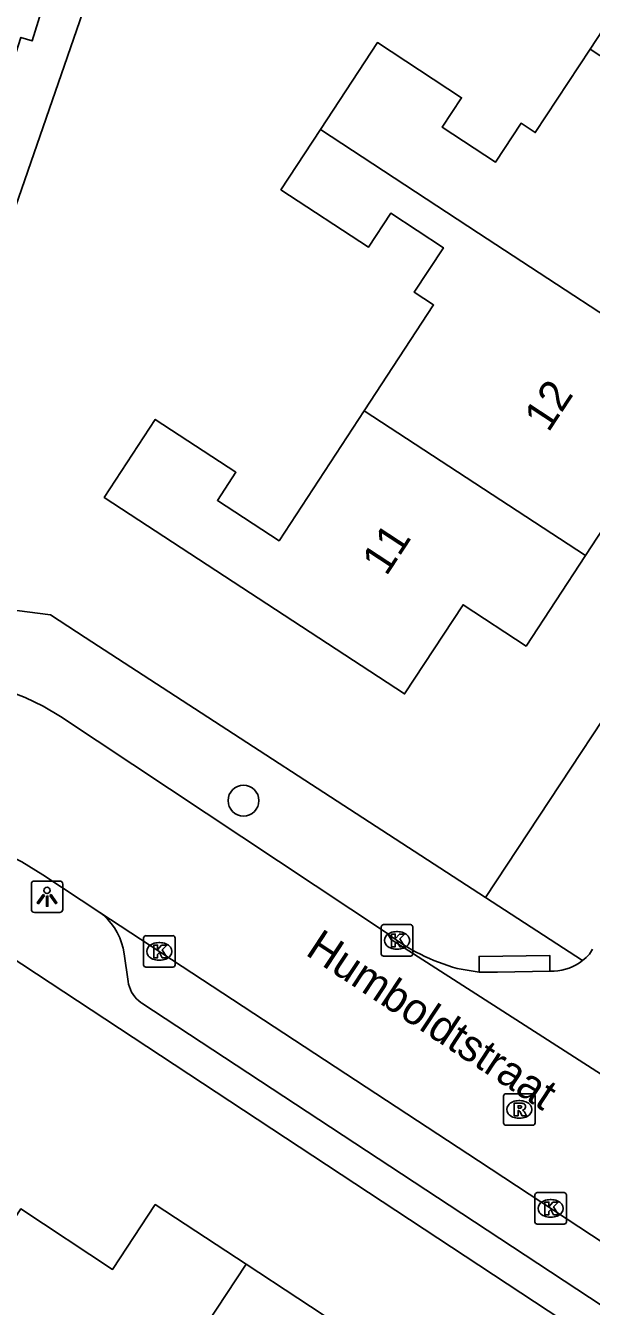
# Model space of a CAD drawing. Extents: x 159280 to 160375, y 384531 to 385872.
# Drawn here: x 160006.07 to 160024.02, y 384663.74 to 384704.43 of the extents above; entities that cross this region are included whole.
import ezdxf

# ---------------------------------------------------------------- set-up
doc = ezdxf.new("R2010")
doc.units = 0
for name, color, linetype in [('IMGEO_Boom', 7, 'Continuous'), ('IMGEO_Kolk', 7, 'Continuous'), ('IMGEO_Lichtpunt', 7, 'Continuous'), ('IMGEO_Openbare_ruimte_label', 7, 'Continuous'), ('IMGEO_Pand', 7, 'Continuous'), ('IMGEO_Pand_nummerreeks', 7, 'Continuous'), ('IMGEO_Rijbaan_lokaal_open', 7, 'Continuous'), ('IMGEO_Rioolput', 7, 'Continuous'), ('IMGEO_Voetpad_open', 7, 'Continuous')]:
    doc.layers.add(name, color=color, linetype=linetype)

msp = doc.modelspace()

# ---------------------------------------------------------------- linework, layer by layer
at = {"layer": 'IMGEO_Boom'}
msp.add_circle((160012.982, 384679.811), 0.489, dxfattribs=at)
at = {"layer": 'IMGEO_Kolk'}
for p, q in [((160017.354, 384674.945), (160017.354, 384675.797)), ((160017.429, 384675.871), (160018.281, 384675.871)), ((160018.355, 384675.797), (160018.355, 384674.945)), ((160009.809, 384674.595), (160009.809, 384675.447)), ((160009.884, 384675.521), (160010.736, 384675.521)), ((160010.297, 384675.301), (160010.322, 384675.301)), ((160010.81, 384675.447), (160010.81, 384674.595)), ((160017.842, 384675.651), (160017.867, 384675.651)), ((160017.865, 384675.091), (160017.84, 384675.091)), ((160010.736, 384674.521), (160009.884, 384674.521)), ((160010.32, 384674.741), (160010.295, 384674.741)), ((160018.281, 384674.871), (160017.429, 384674.871)), ((160022.23, 384666.431), (160022.23, 384667.283)), ((160022.305, 384667.357), (160023.157, 384667.357)), ((160023.231, 384667.283), (160023.231, 384666.431)), ((160022.718, 384667.137), (160022.743, 384667.137)), ((160023.157, 384666.357), (160022.305, 384666.357)), ((160022.741, 384666.577), (160022.716, 384666.577))]:
    msp.add_line(p, q, dxfattribs=at)
for points in [[(160017.354, 384674.945), (160017.354, 384675.797)], [(160017.429, 384675.871), (160018.281, 384675.871)], [(160018.355, 384675.797), (160018.355, 384674.945)], [(160009.809, 384674.595), (160009.809, 384675.447)], [(160009.884, 384675.521), (160010.736, 384675.521)], [(160010.81, 384675.447), (160010.81, 384674.595)], [(160017.675, 384675.571), (160017.798, 384675.571), (160017.798, 384675.42), (160017.928, 384675.571), (160018.092, 384675.571), (160017.946, 384675.42), (160018.099, 384675.171), (160017.947, 384675.171), (160017.862, 384675.335), (160017.798, 384675.268), (160017.798, 384675.171), (160017.675, 384675.171), (160017.675, 384675.571)], [(160010.13, 384675.221), (160010.253, 384675.221), (160010.253, 384675.07), (160010.383, 384675.221), (160010.547, 384675.221), (160010.401, 384675.07), (160010.554, 384674.821), (160010.402, 384674.821), (160010.317, 384674.985), (160010.253, 384674.918), (160010.253, 384674.821), (160010.13, 384674.821), (160010.13, 384675.221)], [(160010.736, 384674.521), (160009.884, 384674.521)], [(160018.281, 384674.871), (160017.429, 384674.871)], [(160022.23, 384666.431), (160022.23, 384667.283)], [(160022.305, 384667.357), (160023.157, 384667.357)], [(160023.231, 384667.283), (160023.231, 384666.431)], [(160022.551, 384667.057), (160022.674, 384667.057), (160022.674, 384666.906), (160022.804, 384667.057), (160022.968, 384667.057), (160022.822, 384666.906), (160022.975, 384666.657), (160022.823, 384666.657), (160022.738, 384666.821), (160022.674, 384666.754), (160022.674, 384666.657), (160022.551, 384666.657), (160022.551, 384667.057)], [(160023.157, 384666.357), (160022.305, 384666.357)]]:
    msp.add_lwpolyline(points, dxfattribs=at)
for centre, start, end in [((160017.431, 384675.795), 91.552, 178.448), ((160017.431, 384675.795), 91.552, 178.448), ((160018.279, 384675.795), 1.552, 88.448), ((160018.279, 384675.795), 1.552, 88.448), ((160009.886, 384675.445), 91.552, 178.448), ((160009.886, 384675.445), 91.552, 178.448), ((160010.734, 384675.445), 1.552, 88.448), ((160010.734, 384675.445), 1.552, 88.448), ((160017.431, 384674.947), 181.552, 268.448), ((160017.431, 384674.947), 181.552, 268.448), ((160018.279, 384674.947), 271.552, 358.448), ((160018.279, 384674.947), 271.552, 358.448), ((160009.886, 384674.597), 181.552, 268.448), ((160009.886, 384674.597), 181.552, 268.448), ((160010.734, 384674.597), 271.552, 358.448), ((160010.734, 384674.597), 271.552, 358.448), ((160022.307, 384667.281), 91.552, 178.448), ((160022.307, 384667.281), 91.552, 178.448), ((160023.155, 384667.281), 1.552, 88.448), ((160023.155, 384667.281), 1.552, 88.448), ((160022.307, 384666.433), 181.552, 268.448), ((160022.307, 384666.433), 181.552, 268.448), ((160023.155, 384666.433), 271.552, 358.448), ((160023.155, 384666.433), 271.552, 358.448)]:
    msp.add_arc(centre, 0.0765, start, end, dxfattribs=at)
for centre, major_axis, ratio, start_param, end_param in [((160010.296, 384675.021), (-0.387, 0.002), 0.722429, 4.712389, 7.853982), ((160010.321, 384675.021), (-0.39, 0.002), 0.717154, 1.570796, 4.712389), ((160017.841, 384675.371), (-0.387, 0.002), 0.722429, 4.712389, 7.853982), ((160017.866, 384675.371), (-0.39, 0.002), 0.717154, 1.570796, 4.712389), ((160022.717, 384666.857), (-0.387, 0.002), 0.722429, 4.712389, 7.853982), ((160022.742, 384666.857), (-0.39, 0.002), 0.717154, 1.570796, 4.712389)]:
    msp.add_ellipse(centre, major_axis=major_axis, ratio=ratio, start_param=start_param, end_param=end_param, dxfattribs=at)
at = {"layer": 'IMGEO_Lichtpunt'}
for p, q in [((160006.248, 384677.161), (160006.248, 384676.354)), ((160006.248, 384677.161), (160006.248, 384676.354)), ((160007.15, 384677.256), (160006.342, 384677.256)), ((160007.15, 384677.256), (160006.342, 384677.256)), ((160007.244, 384676.354), (160007.244, 384677.161)), ((160007.244, 384676.354), (160007.244, 384677.161)), ((160006.342, 384676.26), (160007.15, 384676.26)), ((160006.342, 384676.26), (160007.15, 384676.26))]:
    msp.add_line(p, q, dxfattribs=at)
for points in [[(160006.622, 384676.825), (160006.661, 384676.797), (160006.473, 384676.535), (160006.435, 384676.562), (160006.622, 384676.825)], [(160006.724, 384676.777), (160006.771, 384676.777), (160006.771, 384676.455), (160006.724, 384676.455), (160006.724, 384676.777)], [(160006.834, 384676.797), (160006.872, 384676.824), (160007.059, 384676.562), (160007.02, 384676.534), (160006.834, 384676.797)]]:
    msp.add_lwpolyline(points, dxfattribs=at)
msp.add_circle((160006.747, 384676.959), 0.0994, dxfattribs=at)
for centre, start, end in [((160006.342, 384677.161), 90, 180), ((160006.342, 384677.161), 90, 180), ((160007.15, 384677.161), 0, 90), ((160007.15, 384677.161), 0, 90), ((160006.342, 384676.354), 180, 270), ((160006.342, 384676.354), 180, 270), ((160007.15, 384676.354), 270, 0), ((160007.15, 384676.354), 270, 360)]:
    msp.add_arc(centre, 0.0946, start, end, dxfattribs=at)
at = {"layer": 'IMGEO_Pand'}
for points in [[(160023.982, 384703.687), (160026.018, 384706.795), (160025.579, 384707.083), (160026.329, 384708.229), (160019.851, 384712.473), (160020.038, 384712.758)], [(160015.421, 384701.131), (160017.23, 384703.892), (160019.903, 384702.141), (160019.29, 384701.205), (160020.984, 384700.096), (160021.793, 384701.33), (160022.244, 384701.034), (160023.982, 384703.687)], [(160031.254, 384698.921), (160023.982, 384703.687)], [(160016.816, 384692.198), (160019.016, 384695.557), (160018.399, 384695.961), (160019.328, 384697.378), (160017.654, 384698.474), (160016.949, 384697.398), (160014.168, 384699.219), (160015.421, 384701.131)], [(160015.421, 384701.131), (160020.44, 384697.843), (160027.009, 384693.54)], [(160027.009, 384693.54), (160025.791, 384691.68), (160026.102, 384691.061), (160023.834, 384687.599)], [(160023.834, 384687.599), (160021.95, 384684.723), (160019.949, 384686.034), (160018.092, 384683.2), (160008.559, 384689.445), (160010.181, 384691.921), (160012.741, 384690.244), (160012.154, 384689.348), (160014.109, 384688.067), (160016.816, 384692.198)], [(160023.834, 384687.599), (160016.816, 384692.198)], [(160008.441, 384658.06), (160004.227, 384660.831), (160002.927, 384658.854), (160003.958, 384658.177), (160002.244, 384655.571), (160000, 384657.047), (159999.772, 384657.197), (160000, 384657.544), (160002.817, 384661.828), (160002.678, 384661.92), (160003.166, 384662.661), (160005.913, 384666.838), (160008.828, 384664.921), (160010.181, 384666.978), (160013.061, 384665.084)], [(160008.441, 384658.06), (160013.061, 384665.084)], [(160013.061, 384665.084), (160016.349, 384662.922), (160016.552, 384661.94), (160018.366, 384660.747)]]:
    msp.add_lwpolyline(points, dxfattribs=at)
at = {"layer": 'IMGEO_Rijbaan_lokaal_open'}
for points in [[(160017.548, 384675.592), (160007.173, 384682.483), (160006.625, 384682.812), (160006.05, 384683.092), (160005.452, 384683.318), (160004.836, 384683.491), (160004.273, 384683.598), (160000, 384684.233), (159979.103, 384687.339)], [(159978.391, 384682.533), (159989.406, 384680.84), (160000, 384679.288), (160002.344, 384678.944), (160002.994, 384678.871), (160003.762, 384678.719), (160004.514, 384678.5), (160005.242, 384678.214), (160005.943, 384677.865), (160006.609, 384677.454), (160008.425, 384676.261)], [(160008.425, 384676.261), (160020.438, 384668.369), (160027.213, 384663.905)], [(160029.154, 384668.017), (160017.665, 384675.401), (160017.548, 384675.592)], [(160024.064, 384675.097), (160023.959, 384674.937), (160023.857, 384674.829), (160023.745, 384674.732)], [(160020.466, 384674.361), (160019.763, 384674.482)], [(160022.709, 384674.393), (160021.042, 384674.358), (160020.466, 384674.361)], [(160022.841, 384674.396), (160022.709, 384674.393)]]:
    msp.add_lwpolyline(points, dxfattribs=at)
for centre, radius, start, end in [((160021.502, 384680.718), 6.474, 232.3513, 254.4152), ((160022.773, 384675.962), 1.568, 272.4761, 308.3022)]:
    msp.add_arc(centre, radius, start, end, dxfattribs=at)
at = {"layer": 'IMGEO_Rioolput'}
for p, q in [((160021.236, 384669.574), (160021.236, 384670.426)), ((160021.311, 384670.5), (160022.163, 384670.5)), ((160022.237, 384670.426), (160022.237, 384669.574)), ((160021.724, 384670.28), (160021.749, 384670.28)), ((160021.747, 384669.72), (160021.722, 384669.72)), ((160022.163, 384669.5), (160021.311, 384669.5))]:
    msp.add_line(p, q, dxfattribs=at)
for points in [[(160021.236, 384669.574), (160021.236, 384670.426)], [(160021.311, 384670.5), (160022.163, 384670.5)], [(160022.237, 384670.426), (160022.237, 384669.574)], [(160021.825, 384670.198), (160021.573, 384670.2), (160021.573, 384669.8)], [(160021.751, 384670.119), (160021.697, 384670.119), (160021.697, 384670.038)], [(160021.697, 384670.038), (160021.749, 384670.038)], [(160021.573, 384669.8), (160021.697, 384669.8), (160021.697, 384669.962), (160021.708, 384669.962)], [(160021.755, 384669.933), (160021.826, 384669.8), (160021.966, 384669.8), (160021.901, 384669.926)], [(160022.163, 384669.5), (160021.311, 384669.5)]]:
    msp.add_lwpolyline(points, dxfattribs=at)
for centre, radius, start, end in [((160021.313, 384670.424), 0.0765, 91.552, 178.448), ((160021.313, 384670.424), 0.0765, 91.552, 178.448), ((160022.161, 384670.424), 0.0765, 1.552, 88.448), ((160022.161, 384670.424), 0.0765, 1.552, 88.448), ((160021.733, 384670.227), 0.19, 274.7715, 282.9687), ((160021.757, 384670.023), 0.0964, 77.0061, 93.1865), ((160021.771, 384670.08), 0.0378, 276.6634, 79.6772), ((160021.824, 384670.088), 0.109, 350.3612, 89.416), ((160021.822, 384670.088), 0.112, 277.5842, 350.9817), ((160021.707, 384669.909), 0.0533, 26.0293, 88.6989), ((160021.806, 384669.873), 0.108, 29.5134, 73.7905), ((160021.313, 384669.576), 0.0765, 181.552, 268.448), ((160021.313, 384669.576), 0.0765, 181.552, 268.448), ((160022.161, 384669.576), 0.0765, 271.552, 358.448), ((160022.161, 384669.576), 0.0765, 271.552, 358.448)]:
    msp.add_arc(centre, radius, start, end, dxfattribs=at)
for centre, major_axis, ratio, start_param, end_param in [((160021.723, 384670), (-0.387, 0.002), 0.722429, 4.712389, 7.853982), ((160021.748, 384670), (-0.39, 0.002), 0.717154, 1.570796, 4.712389)]:
    msp.add_ellipse(centre, major_axis=major_axis, ratio=ratio, start_param=start_param, end_param=end_param, dxfattribs=at)
at = {"layer": 'IMGEO_Voetpad_open'}
for points in [[(160003.706, 384731.724), (160014.148, 384730.2), (160014.315, 384729.455), (160012.16, 384722.524), (160010.366, 384717.15), (160008.046, 384709.688), (160006.275, 384703.947), (160005.914, 384704.059), (160003.497, 384696.526), (160002.619, 384693.786)], [(160002.494, 384686.271), (160003.116, 384691.117), (160015.824, 384727.861), (160026.76, 384727.243)], [(160041.163, 384719.572), (160040.444, 384707.372), (160039.931, 384705.971), (160020.662, 384676.735)], [(160020.662, 384676.735), (160007.954, 384684.994), (160006.85, 384685.712), (160002.494, 384686.271)], [(160023.745, 384674.732), (160020.662, 384676.735)], [(160040.111, 384653.391), (160019.513, 384666.963), (160009.757, 384673.372), (160009.726, 384673.393), (160009.655, 384673.449), (160009.59, 384673.511), (160009.53, 384673.578), (160009.476, 384673.651), (160009.43, 384673.728), (160009.39, 384673.809), (160009.358, 384673.893), (160009.333, 384673.98), (160009.316, 384674.068), (160009.192, 384674.946), (160009.161, 384675.12), (160009.114, 384675.291), (160009.052, 384675.457), (160008.975, 384675.617), (160008.885, 384675.769), (160008.781, 384675.912), (160008.665, 384676.046), (160008.538, 384676.169), (160008.425, 384676.261)], [(160051.229, 384644.76), (160005.069, 384675.189)], [(160020.466, 384674.361), (160020.46, 384674.86), (160022.703, 384674.892), (160022.709, 384674.393)]]:
    msp.add_lwpolyline(points, dxfattribs=at)

# ---------------------------------------------------------------- texts
at = {"layer": 'IMGEO_Openbare_ruimte_label'}
msp.add_text('Humboldtstraat', height=1, rotation=326.6278, dxfattribs=at).set_placement((160014.913, 384674.934))
at = {"layer": 'IMGEO_Pand_nummerreeks'}
for s, rotation, p in [('12', 56.576, (160022.66, 384691.484)), ('11', 56.7615, (160017.515, 384686.917))]:
    msp.add_text(s, height=1, rotation=rotation, dxfattribs=at).set_placement(p)

doc.saveas('drawing.dxf')
